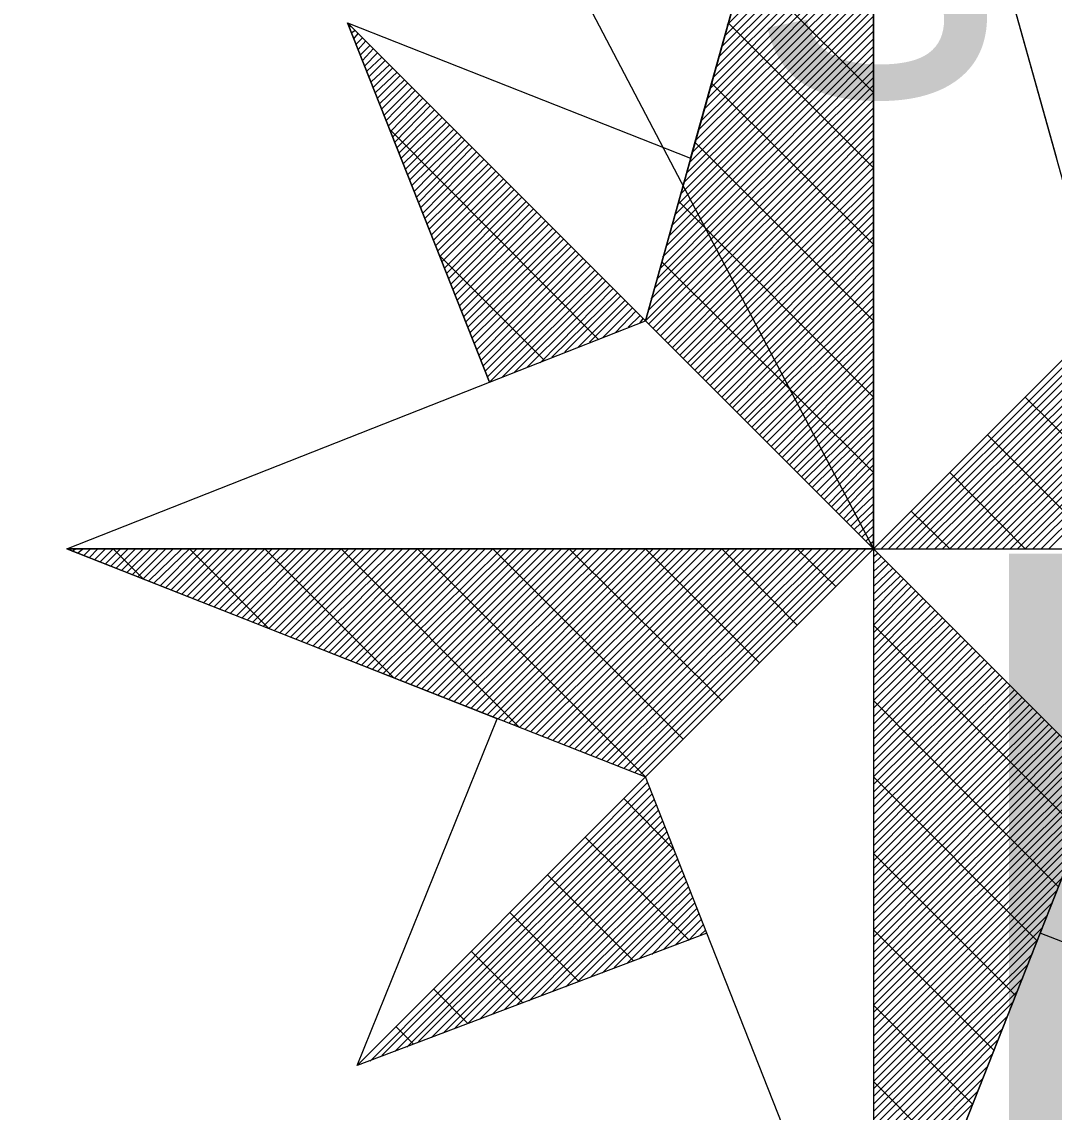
# Model space of a CAD drawing. Extents: x -729889 to -691139, y -995431 to -974354.
# Drawn here: x -726165.935 to -726164.264, y -978343.331 to -978341.567 of the extents above; entities that cross this region are included whole.
import ezdxf

# ---------------------------------------------------------------- set-up
doc = ezdxf.new("R2010")
doc.units = 0
for name, color, linetype in [('Atributy', 7, 'Continuous'), ('Skutečně zaměřené kabelové vedení', 7, 'Continuous'), ('Svítidlo vestavné a přisazené venkovní', 7, 'Continuous'), ('Světelný bod se zemním svítidlem', 7, 'Continuous')]:
    doc.layers.add(name, color=color, linetype=linetype)

# ---------------------------------------------------------------- blocks, each defined once
blk = doc.blocks.new('Světlo')
at = {"layer": 'Světelný bod se zemním svítidlem'}
for p, q in [((-0.3687, 0.3687), (0, 1.6939)), ((0, 1.6939), (-0.3687, 0.3687)), ((-0.2957, 0.6313), (0, 1.6939)), ((0, 1.6939), (0.3687, 0.3687)), ((0, 0), (0, 1.6939)), ((0, 1.6939), (0.2957, 0.6313)), ((0, 1.6939), (0, -1.3043)), ((-0.2365, 0.847), (0, 1.0817)), ((-0.24, 0.8296), (0, 1.0696)), ((-0.2504, 0.7948), (0, 1.0452)), ((-0.2452, 0.8122), (0, 1.0574)), ((-0.2557, 0.7774), (0, 1.033)), ((-0.2643, 0.7443), (0, 1.0087)), ((-0.2591, 0.7617), (0, 1.0209)), ((-0.2696, 0.727), (0, 0.9965)), ((-0.2783, 0.6922), (0, 0.9722)), ((-0.2748, 0.7096), (0, 0.9843)), ((-0.2835, 0.6765), (0, 0.96)), ((-0.2887, 0.6591), (0, 0.9461)), ((0, 0.7374), (-0.2087, 0.9461)), ((-0.2974, 0.6243), (0, 0.9217)), ((-0.2922, 0.6417), (0, 0.9339)), ((-0.3026, 0.607), (0, 0.9096)), ((-0.3113, 0.5739), (0, 0.8852)), ((-0.3078, 0.5913), (0, 0.8974)), ((-0.3165, 0.5565), (0, 0.873)), ((-0.3687, 0.3687), (-0.8504, 0.8504)), ((-0.8504, 0.8504), (-0.6209, 0.2696)), ((-0.6209, 0.2696), (-0.8504, 0.8504)), ((-0.8504, 0.8504), (-0.2957, 0.6313)), ((-0.3687, 0.3687), (-0.8504, 0.8504)), ((-0.327, 0.5217), (0, 0.8487)), ((-0.3217, 0.5391), (0, 0.8609)), ((0, 0.6157), (-0.2348, 0.8504)), ((-0.847, 0.8435), (-0.8452, 0.8452)), ((-0.8435, 0.8348), (-0.8383, 0.8383)), ((-0.84, 0.8243), (-0.833, 0.833)), ((-0.3304, 0.5061), (0, 0.8365)), ((-0.8365, 0.8157), (-0.8261, 0.8261)), ((-0.833, 0.807), (-0.8209, 0.8209)), ((-0.8296, 0.7983), (-0.8139, 0.8139)), ((-0.3409, 0.4713), (0, 0.8122)), ((-0.3357, 0.4887), (0, 0.8243)), ((-0.8261, 0.7896), (-0.8087, 0.8087)), ((-0.8226, 0.7809), (-0.8017, 0.8017)), ((-0.8191, 0.7722), (-0.7948, 0.7948)), ((-0.3443, 0.4539), (0, 0.8)), ((-0.8157, 0.7635), (-0.7896, 0.7896)), ((-0.8122, 0.7548), (-0.7826, 0.7826)), ((-0.8087, 0.7461), (-0.7774, 0.7774)), ((-0.3496, 0.4365), (0, 0.7878)), ((-0.8052, 0.7374), (-0.7704, 0.7704)), ((-0.8017, 0.7287), (-0.7652, 0.7652)), ((-0.7983, 0.72), (-0.7583, 0.7583)), ((-0.36, 0.4035), (0, 0.7617)), ((-0.3548, 0.4209), (0, 0.7739)), ((-0.7948, 0.7113), (-0.753, 0.753)), ((-0.7913, 0.7009), (-0.7461, 0.7461)), ((-0.7878, 0.6922), (-0.7409, 0.7409)), ((-0.3635, 0.3861), (0, 0.7496)), ((0, 0.4922), (-0.2626, 0.753)), ((-0.7843, 0.6835), (-0.7339, 0.7339)), ((-0.7809, 0.6748), (-0.7287, 0.7287)), ((-0.3687, 0.3687), (0, 0.7374)), ((-0.3635, 0.3635), (0, 0.7252)), ((-0.7774, 0.6661), (-0.7217, 0.7217)), ((-0.7739, 0.6574), (-0.7165, 0.7165)), ((-0.7704, 0.6487), (-0.7096, 0.7096)), ((-0.3565, 0.3565), (0, 0.713)), ((-0.767, 0.64), (-0.7026, 0.7026)), ((-0.7635, 0.6313), (-0.6974, 0.6974)), ((-0.76, 0.6226), (-0.6904, 0.6904)), ((-0.3513, 0.3513), (0, 0.7009)), ((-0.3443, 0.3443), (0, 0.6887)), ((-0.4452, 0.3391), (-0.7809, 0.6765)), ((-0.7565, 0.6139), (-0.6852, 0.6852)), ((-0.753, 0.6052), (-0.6783, 0.6783)), ((-0.7496, 0.5965), (-0.673, 0.673)), ((-0.3374, 0.3374), (0, 0.6765)), ((-0.7461, 0.5878), (-0.6661, 0.6661)), ((-0.7426, 0.5774), (-0.6609, 0.6609)), ((-0.7391, 0.5687), (-0.6539, 0.6539)), ((-0.3322, 0.3322), (0, 0.6643)), ((-0.3252, 0.3252), (0, 0.6522)), ((0, 0.3687), (-0.2887, 0.6574)), ((-0.7357, 0.56), (-0.6487, 0.6487)), ((-0.7322, 0.5513), (-0.6417, 0.6417)), ((-0.7287, 0.5426), (-0.6365, 0.6365)), ((-0.32, 0.32), (0, 0.64)), ((-0.7252, 0.5339), (-0.6296, 0.6296)), ((-0.7217, 0.5252), (-0.6226, 0.6226)), ((-0.7183, 0.5165), (-0.6174, 0.6174)), ((-0.2957, 0.6313), (-0.3687, 0.3687)), ((-0.313, 0.313), (0, 0.6278)), ((-0.7148, 0.5078), (-0.6104, 0.6104)), ((-0.7113, 0.4991), (-0.6052, 0.6052)), ((-0.3078, 0.3078), (0, 0.6157)), ((-0.3009, 0.3009), (0, 0.6017)), ((-0.7078, 0.4904), (-0.5983, 0.5983)), ((-0.7043, 0.4817), (-0.593, 0.593)), ((-0.7009, 0.473), (-0.5861, 0.5861)), ((-0.2957, 0.2957), (0, 0.5896)), ((-0.6974, 0.4643), (-0.5809, 0.5809)), ((-0.6939, 0.4539), (-0.5739, 0.5739)), ((-0.6904, 0.4452), (-0.5687, 0.5687)), ((-0.2887, 0.2887), (0, 0.5774)), ((-0.2835, 0.2835), (0, 0.5652)), ((-0.687, 0.4365), (-0.5617, 0.5617)), ((-0.6835, 0.4278), (-0.5565, 0.5565)), ((-0.68, 0.4191), (-0.5496, 0.5496)), ((0, 0.2452), (-0.3148, 0.5617)), ((-0.2765, 0.2765), (0, 0.553)), ((-0.6765, 0.4104), (-0.5443, 0.5443)), ((-0.673, 0.4017), (-0.5374, 0.5374)), ((-0.6696, 0.393), (-0.5304, 0.5304)), ((-0.2713, 0.2713), (0, 0.5409)), ((-0.6661, 0.3843), (-0.5252, 0.5252)), ((-0.6626, 0.3757), (-0.5183, 0.5183)), ((-0.6591, 0.367), (-0.513, 0.513)), ((-0.2643, 0.2643), (0, 0.5287)), ((-0.2574, 0.2574), (0, 0.5165)), ((-0.6557, 0.3583), (-0.5061, 0.5061)), ((-0.6522, 0.3496), (-0.5009, 0.5009)), ((-0.6487, 0.3409), (-0.4939, 0.4939)), ((-0.2522, 0.2522), (0, 0.5043)), ((-0.6452, 0.3322), (-0.4887, 0.4887)), ((-0.6417, 0.3217), (-0.4817, 0.4817)), ((-0.6383, 0.313), (-0.4765, 0.4765)), ((-0.2452, 0.2452), (0, 0.4922)), ((-0.24, 0.24), (0, 0.48)), ((-0.5322, 0.3043), (-0.7009, 0.473)), ((-0.6348, 0.3043), (-0.4696, 0.4696)), ((-0.6313, 0.2957), (-0.4643, 0.4643)), ((0, 0.1235), (-0.3426, 0.4643)), ((-0.233, 0.233), (0, 0.4678)), ((-0.6278, 0.287), (-0.4574, 0.4574)), ((-0.6243, 0.2783), (-0.4504, 0.4504)), ((-0.6209, 0.2696), (-0.4452, 0.4452)), ((-0.2278, 0.2278), (0, 0.4557)), ((-0.2209, 0.2209), (0, 0.4435)), ((-0.6, 0.2783), (-0.4383, 0.4383)), ((-0.5809, 0.2852), (-0.433, 0.433)), ((-0.56, 0.2939), (-0.4261, 0.4261)), ((-0.2157, 0.2157), (0, 0.4296)), ((-0.5391, 0.3009), (-0.4209, 0.4209)), ((-0.52, 0.3096), (-0.4139, 0.4139)), ((-0.4991, 0.3183), (-0.4087, 0.4087)), ((-0.2087, 0.2087), (0, 0.4174)), ((-0.4783, 0.3252), (-0.4017, 0.4017)), ((-0.4591, 0.3339), (-0.3965, 0.3965)), ((-0.4383, 0.3409), (-0.3896, 0.3896)), ((-0.2035, 0.2035), (0, 0.4052)), ((-0.1965, 0.1965), (0, 0.393)), ((-0.4174, 0.3496), (-0.3843, 0.3843)), ((-0.3965, 0.3583), (-0.3774, 0.3774)), ((-0.3774, 0.3652), (-0.3722, 0.3722)), ((-0.1913, 0.1913), (0, 0.3809)), ((-0.6209, 0.2696), (-0.3687, 0.3687)), ((-0.3687, 0.3687), (0, 0)), ((0, 0), (-0.3687, 0.3687)), ((-0.1843, 0.1843), (0, 0.3687)), ((-0.1791, 0.1791), (0, 0.3565)), ((0.3687, 0.3687), (0, 0)), ((0.3687, 0.3687), (0, 0)), ((0, 0), (0.3687, 0.3687)), ((0.0122, 0), (0.3774, 0.3652)), ((0.0243, 0), (0.3861, 0.3617)), ((0.0365, 0), (0.3948, 0.3583)), ((0.0487, 0), (0.4035, 0.3548)), ((-0.1722, 0.1722), (0, 0.3443)), ((0.0609, 0), (0.4139, 0.3513)), ((0.073, 0), (0.4226, 0.3478)), ((0.0852, 0), (0.4313, 0.3443)), ((0.0991, 0), (0.44, 0.3409)), ((0.1113, 0), (0.4487, 0.3374)), ((-0.1652, 0.1652), (0, 0.3322)), ((-0.16, 0.16), (0, 0.32)), ((0.1235, 0), (0.4574, 0.3339)), ((0.1357, 0), (0.4661, 0.3304)), ((0.1478, 0), (0.4748, 0.327)), ((0.16, 0), (0.4835, 0.3235)), ((0.1722, 0), (0.4922, 0.32)), ((-0.153, 0.153), (0, 0.3078)), ((0.1843, 0), (0.5009, 0.3165)), ((0.1965, 0), (0.5096, 0.313)), ((0.2087, 0), (0.5183, 0.3096)), ((0.2209, 0), (0.527, 0.3061)), ((0.233, 0), (0.5374, 0.3026)), ((-0.1478, 0.1478), (0, 0.2957)), ((-0.1409, 0.1409), (0, 0.2835)), ((0.2452, 0), (0.5461, 0.2991)), ((0.2574, 0), (0.5548, 0.2957)), ((0.2713, 0), (0.5635, 0.2922)), ((0.2835, 0), (0.5722, 0.2887)), ((-1.3043, 0), (-0.6209, 0.2696)), ((-0.1357, 0.1357), (0, 0.2713)), ((-0.1287, 0.1287), (0, 0.2574)), ((-0.1235, 0.1235), (0, 0.2452)), ((-0.1165, 0.1165), (0, 0.233)), ((0.4922, 0), (0.2452, 0.2452)), ((-0.1113, 0.1113), (0, 0.2209)), ((-0.1043, 0.1043), (0, 0.2087)), ((-0.0991, 0.0991), (0, 0.1965)), ((-0.0922, 0.0922), (0, 0.1843)), ((0.3687, 0), (0.1843, 0.1843)), ((-0.0852, 0.0852), (0, 0.1722)), ((-0.08, 0.08), (0, 0.16)), ((-0.073, 0.073), (0, 0.1478)), ((-0.0678, 0.0678), (0, 0.1357)), ((-0.0609, 0.0609), (0, 0.1235)), ((0.2452, 0), (0.1235, 0.1235)), ((-0.0557, 0.0557), (0, 0.1113)), ((-0.0487, 0.0487), (0, 0.0991)), ((-0.0435, 0.0435), (0, 0.0852)), ((-0.0365, 0.0365), (0, 0.073)), ((-0.0313, 0.0313), (0, 0.0609)), ((0.1235, 0), (0.0609, 0.0609)), ((-0.0243, 0.0243), (0, 0.0487)), ((-0.0191, 0.0191), (0, 0.0365)), ((-0.0122, 0.0122), (0, 0.0243)), ((-1.3043, 0), (-0.3687, -0.3687)), ((0, 0), (-1.3043, 0)), ((-0.6087, -0.2748), (-1.3043, 0)), ((-1.3043, 0), (1.3043, 0)), ((-1.3043, 0), (-1.3043, 0)), ((-1.2957, -0.0035), (-1.2904, 0)), ((-1.287, -0.007), (-1.2783, 0)), ((-1.2765, -0.0104), (-1.2661, 0)), ((-1.2678, -0.0139), (-1.2539, 0)), ((-1.2591, -0.0174), (-1.2417, 0)), ((-1.2504, -0.0209), (-1.2296, 0)), ((-1.2417, -0.0243), (-1.2174, 0)), ((-1.233, -0.0278), (-1.2052, 0)), ((-1.1809, -0.0487), (-1.2296, 0)), ((-1.2243, -0.0313), (-1.193, 0)), ((-1.2157, -0.0348), (-1.1809, 0)), ((-1.207, -0.0383), (-1.1687, 0)), ((-1.1983, -0.0417), (-1.1565, 0)), ((-1.1896, -0.0452), (-1.1443, 0)), ((-1.1809, -0.0487), (-1.1322, 0)), ((-1.1722, -0.0522), (-1.1183, 0)), ((-1.1635, -0.0557), (-1.1061, 0)), ((-1.153, -0.0591), (-1.0939, 0)), ((-1.1443, -0.0626), (-1.0817, 0)), ((-1.1357, -0.0661), (-1.0696, 0)), ((-1.127, -0.0696), (-1.0574, 0)), ((-1.1183, -0.073), (-1.0452, 0)), ((-1.1096, -0.0765), (-1.033, 0)), ((-0.9774, -0.1287), (-1.1061, 0)), ((-1.1009, -0.08), (-1.0209, 0)), ((-1.0922, -0.0835), (-1.0087, 0)), ((-1.0835, -0.087), (-0.9965, 0)), ((-1.0748, -0.0904), (-0.9843, 0)), ((-1.0661, -0.0939), (-0.9722, 0)), ((-1.0574, -0.0974), (-0.96, 0)), ((-1.0487, -0.1009), (-0.9461, 0)), ((-1.04, -0.1043), (-0.9339, 0)), ((-1.0296, -0.1078), (-0.9217, 0)), ((-1.0209, -0.1113), (-0.9096, 0)), ((-1.0122, -0.1148), (-0.8974, 0)), ((-1.0035, -0.1183), (-0.8852, 0)), ((-0.9948, -0.1217), (-0.873, 0)), ((-0.9861, -0.1252), (-0.8609, 0)), ((-0.7757, -0.2087), (-0.9843, 0)), ((-0.9774, -0.1287), (-0.8487, 0)), ((-0.9687, -0.1322), (-0.8365, 0)), ((-0.96, -0.1357), (-0.8243, 0)), ((-0.9513, -0.1391), (-0.8122, 0)), ((-0.9426, -0.1426), (-0.8, 0)), ((-0.9339, -0.1461), (-0.7878, 0)), ((-0.9252, -0.1496), (-0.7739, 0)), ((-0.9165, -0.153), (-0.7617, 0)), ((-0.9061, -0.1565), (-0.7496, 0)), ((-0.8974, -0.16), (-0.7374, 0)), ((-0.8887, -0.1635), (-0.7252, 0)), ((-0.88, -0.167), (-0.713, 0)), ((-0.8713, -0.1704), (-0.7009, 0)), ((-0.8626, -0.1739), (-0.6887, 0)), ((-0.5722, -0.2887), (-0.8609, 0)), ((-0.8539, -0.1774), (-0.6765, 0)), ((-0.8452, -0.1809), (-0.6643, 0)), ((-0.8365, -0.1843), (-0.6522, 0)), ((-0.8278, -0.1878), (-0.64, 0)), ((-0.8191, -0.1913), (-0.6278, 0)), ((-0.8104, -0.1948), (-0.6157, 0)), ((-0.8017, -0.1983), (-0.6017, 0)), ((-0.793, -0.2017), (-0.5896, 0)), ((-0.7843, -0.2052), (-0.5774, 0)), ((-0.7739, -0.2087), (-0.5652, 0)), ((-0.7652, -0.2122), (-0.553, 0)), ((-0.7565, -0.2157), (-0.5409, 0)), ((-0.7478, -0.2191), (-0.5287, 0)), ((-0.7391, -0.2226), (-0.5165, 0)), ((-0.3687, -0.3687), (-0.7374, 0)), ((-0.7304, -0.2261), (-0.5043, 0)), ((-0.7217, -0.2296), (-0.4922, 0)), ((-0.713, -0.233), (-0.48, 0)), ((-0.7043, -0.2365), (-0.4678, 0)), ((-0.6957, -0.24), (-0.4557, 0)), ((-0.687, -0.2435), (-0.4435, 0)), ((-0.6783, -0.247), (-0.4296, 0)), ((-0.6696, -0.2504), (-0.4174, 0)), ((-0.6591, -0.2539), (-0.4052, 0)), ((-0.6504, -0.2574), (-0.393, 0)), ((-0.6417, -0.2609), (-0.3809, 0)), ((-0.633, -0.2643), (-0.3687, 0)), ((-0.6243, -0.2678), (-0.3565, 0)), ((-0.6157, -0.2713), (-0.3443, 0)), ((-0.3078, -0.3078), (-0.6157, 0)), ((-0.607, -0.2748), (-0.3322, 0)), ((-0.5983, -0.2783), (-0.32, 0)), ((-0.5896, -0.2817), (-0.3078, 0)), ((-0.5809, -0.2852), (-0.2957, 0)), ((-0.5722, -0.2887), (-0.2835, 0)), ((-0.5635, -0.2922), (-0.2713, 0)), ((-0.5548, -0.2957), (-0.2574, 0)), ((-0.5461, -0.2991), (-0.2452, 0)), ((-0.5357, -0.3026), (-0.233, 0)), ((-0.527, -0.3061), (-0.2209, 0)), ((-0.5183, -0.3096), (-0.2087, 0)), ((-0.5096, -0.313), (-0.1965, 0)), ((-0.5009, -0.3165), (-0.1843, 0)), ((-0.4922, -0.32), (-0.1722, 0)), ((-0.2452, -0.2452), (-0.4922, 0)), ((-0.4835, -0.3235), (-0.16, 0)), ((-0.4748, -0.327), (-0.1478, 0)), ((-0.4661, -0.3304), (-0.1357, 0)), ((-0.4574, -0.3339), (-0.1235, 0)), ((-0.4487, -0.3374), (-0.1113, 0)), ((-0.44, -0.3409), (-0.0991, 0)), ((-0.4313, -0.3443), (-0.0852, 0)), ((-0.4226, -0.3478), (-0.073, 0)), ((-0.4139, -0.3513), (-0.0609, 0)), ((-0.4035, -0.3548), (-0.0487, 0)), ((-0.3948, -0.3583), (-0.0365, 0)), ((-0.3861, -0.3617), (-0.0243, 0)), ((-0.3774, -0.3652), (-0.0122, 0)), ((-0.3687, -0.3687), (0, 0)), ((0, 0), (-0.3687, -0.3687)), ((0, 0), (-0.3687, -0.3687)), ((-0.1843, -0.1843), (-0.3687, 0)), ((-0.1235, -0.1235), (-0.2452, 0)), ((-0.0609, -0.0609), (-0.1235, 0)), ((-0.007, 0.007), (0, 0.0122)), ((0, 0), (0, -1.3043)), ((0.3687, -0.3687), (0, 0)), ((0, 0), (1.3043, 0)), ((0.3687, -0.3687), (0, 0)), ((0.3687, -0.3687), (0, 0)), ((0, -0.0122), (0.007, -0.007)), ((0, -0.0243), (0.0122, -0.0122)), ((0, -0.0365), (0.0191, -0.0191)), ((0, -0.0487), (0.0243, -0.0243)), ((0, -0.0609), (0.0313, -0.0313)), ((0, -0.073), (0.0365, -0.0365)), ((0, -0.0852), (0.0435, -0.0435)), ((0, -0.0991), (0.0487, -0.0487)), ((0, -0.1113), (0.0557, -0.0557)), ((0, -0.1235), (0.0609, -0.0609)), ((0, -0.1357), (0.0678, -0.0678)), ((0, -0.1478), (0.073, -0.073)), ((0, -0.16), (0.08, -0.08)), ((0, -0.1722), (0.0852, -0.0852)), ((0, -0.1843), (0.0922, -0.0922)), ((0, -0.1965), (0.0991, -0.0991)), ((0, -0.2087), (0.1043, -0.1043)), ((0, -0.2209), (0.1113, -0.1113)), ((0, -0.233), (0.1165, -0.1165)), ((0, -0.2452), (0.1235, -0.1235)), ((0.3339, -0.4574), (0, -0.1235)), ((0, -0.2574), (0.1287, -0.1287)), ((0, -0.2713), (0.1357, -0.1357)), ((0, -0.2835), (0.1409, -0.1409)), ((0, -0.2957), (0.1478, -0.1478)), ((0, -0.3078), (0.153, -0.153)), ((0, -0.32), (0.16, -0.16)), ((0, -0.3322), (0.1652, -0.1652)), ((0, -0.3443), (0.1722, -0.1722)), ((0, -0.3565), (0.1791, -0.1791)), ((0, -0.3687), (0.1843, -0.1843)), ((0, -0.3809), (0.1913, -0.1913)), ((0, -0.393), (0.1965, -0.1965)), ((0, -0.4052), (0.2035, -0.2035)), ((0, -0.4174), (0.2087, -0.2087)), ((0, -0.4296), (0.2157, -0.2157)), ((0, -0.4435), (0.2209, -0.2209)), ((0, -0.4557), (0.2278, -0.2278)), ((0, -0.4678), (0.233, -0.233)), ((0, -0.48), (0.24, -0.24)), ((0, -0.4922), (0.2452, -0.2452)), ((0.2991, -0.5461), (0, -0.2452)), ((0, -0.5043), (0.2522, -0.2522)), ((0, -0.5165), (0.2574, -0.2574)), ((0, -0.5287), (0.2643, -0.2643)), ((-0.8348, -0.8348), (-0.6087, -0.2748)), ((0, -0.5409), (0.2713, -0.2713)), ((0, -0.553), (0.2765, -0.2765)), ((0, -0.5652), (0.2835, -0.2835)), ((0, -0.5774), (0.2887, -0.2887)), ((0, -0.5896), (0.2957, -0.2957)), ((0, -0.6017), (0.3009, -0.3009)), ((0, -0.6157), (0.3078, -0.3078)), ((0, -0.6278), (0.313, -0.313)), ((0, -0.64), (0.32, -0.32)), ((0, -0.6522), (0.3252, -0.3252)), ((0, -0.6643), (0.3322, -0.3322)), ((0, -0.6765), (0.3374, -0.3374)), ((0, -0.6887), (0.3443, -0.3443)), ((0, -0.7009), (0.3513, -0.3513)), ((-0.3687, -0.3687), (-0.8348, -0.8348)), ((-0.3687, -0.3687), (-0.8348, -0.8348)), ((-0.8348, -0.8348), (-0.3687, -0.3687)), ((-0.2696, -0.6209), (-0.3687, -0.3687)), ((0, -0.713), (0.3565, -0.3565)), ((0, -0.7252), (0.3635, -0.3635)), ((0, -1.3043), (0.3687, -0.3687)), ((0, -1.3043), (0.3687, -0.3687)), ((0, -0.7374), (0.3687, -0.3687)), ((0.2643, -0.633), (0, -0.3687)), ((0.3687, -0.3687), (0.2696, -0.6209)), ((-0.8139, -0.8278), (-0.3652, -0.3774)), ((-0.7948, -0.8191), (-0.3617, -0.3861)), ((-0.7739, -0.8122), (-0.3583, -0.3965)), ((-0.7548, -0.8052), (-0.3548, -0.4052)), ((-0.3235, -0.4852), (-0.4035, -0.4035)), ((0, -0.7496), (0.3617, -0.3896)), ((-0.7357, -0.7965), (-0.3513, -0.4139)), ((-0.7148, -0.7896), (-0.3478, -0.4226)), ((0, -0.7617), (0.353, -0.4087)), ((-0.6957, -0.7826), (-0.3443, -0.4313)), ((-0.6765, -0.7739), (-0.3409, -0.44)), ((0, -0.7739), (0.3443, -0.4296)), ((-0.6557, -0.767), (-0.3374, -0.4487)), ((-0.6365, -0.76), (-0.3339, -0.4574)), ((0, -0.7878), (0.3374, -0.4504)), ((-0.6157, -0.7513), (-0.3304, -0.4661)), ((-0.5965, -0.7443), (-0.327, -0.4748)), ((-0.2991, -0.6313), (-0.4661, -0.4661)), ((0, -0.8), (0.3287, -0.4696)), ((-0.5774, -0.7374), (-0.3235, -0.4835)), ((-0.5565, -0.7304), (-0.32, -0.4922)), ((0, -0.8122), (0.3217, -0.4904)), ((0.2296, -0.7217), (0, -0.4922)), ((-0.5374, -0.7217), (-0.3165, -0.5009)), ((-0.3878, -0.6661), (-0.527, -0.527)), ((-0.5183, -0.7148), (-0.313, -0.5113)), ((-0.4974, -0.7078), (-0.3096, -0.52)), ((-0.4783, -0.6991), (-0.3061, -0.5287)), ((0, -0.8243), (0.313, -0.5113)), ((-0.4574, -0.6922), (-0.3026, -0.5374)), ((-0.4383, -0.6852), (-0.2991, -0.5461)), ((0, -0.8365), (0.3043, -0.5322)), ((-0.4191, -0.6765), (-0.2957, -0.5548)), ((-0.3983, -0.6696), (-0.2922, -0.5635)), ((0, -0.8487), (0.2974, -0.5513)), ((-0.3791, -0.6626), (-0.2887, -0.5722)), ((-0.3583, -0.6557), (-0.2852, -0.5809)), ((0, -0.8609), (0.2887, -0.5722)), ((-0.4765, -0.6991), (-0.5878, -0.5878)), ((-0.3391, -0.647), (-0.2817, -0.5896)), ((-0.32, -0.64), (-0.2783, -0.5983)), ((0, -0.873), (0.28, -0.593)), ((-0.2991, -0.633), (-0.2748, -0.607)), ((-0.28, -0.6243), (-0.2713, -0.6157)), ((0, -0.8852), (0.273, -0.6122)), ((0.1948, -0.8104), (0, -0.6157)), ((-0.2696, -0.6209), (-0.8348, -0.8348)), ((0, -1.3043), (-0.2696, -0.6209)), ((0.2696, -0.6209), (0, -1.3043)), ((0, -0.8974), (0.2643, -0.633)), ((0.8504, -0.8504), (0.2696, -0.6209)), ((-0.567, -0.7339), (-0.6504, -0.6504)), ((0, -0.9096), (0.2574, -0.6539)), ((0, -0.9217), (0.2487, -0.673)), ((0, -0.9339), (0.2417, -0.6939)), ((-0.6557, -0.767), (-0.7113, -0.7113)), ((0, -0.9461), (0.233, -0.7148)), ((0, -0.96), (0.2243, -0.7339)), ((0.16, -0.8974), (0, -0.7374)), ((0, -0.9722), (0.2174, -0.7548)), ((-0.7443, -0.8), (-0.7722, -0.7722)), ((0, -0.9843), (0.2087, -0.7757)), ((0, -0.9965), (0.2, -0.7948)), ((0, -1.0087), (0.193, -0.8157)), ((0, -1.0209), (0.1843, -0.8365)), ((0, -1.033), (0.1774, -0.8557)), ((0.1252, -0.9861), (0, -0.8609)), ((0, -1.0452), (0.1687, -0.8765)), ((0, -1.0574), (0.16, -0.8974))]:
    blk.add_line(p, q, dxfattribs=at)
blk.add_text('s', height=0.6087, dxfattribs=at).set_placement((-0.1939, 0.7324))

msp = doc.modelspace()

# ---------------------------------------------------------------- linework, layer by layer
at = {"layer": 'Skutečně zaměřené kabelové vedení'}
msp.add_lwpolyline([(-726168.1815, -978335.5121), (-726164.5568, -978342.4197), (-726164.5568, -978342.4197)], dxfattribs=at)

# ---------------------------------------------------------------- block references
at = {"layer": 'Svítidlo vestavné a přisazené venkovní', "xscale": 1.0005800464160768, "yscale": 1.0005800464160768}
msp.add_blockref('Světlo', (-726164.5568, -978342.4197), dxfattribs=at)

# ---------------------------------------------------------------- texts
at = {"layer": 'Atributy'}
msp.add_text('D-1149', height=2, dxfattribs=at).set_placement((-726164.5568, -978344.4273))

doc.saveas('drawing.dxf')
